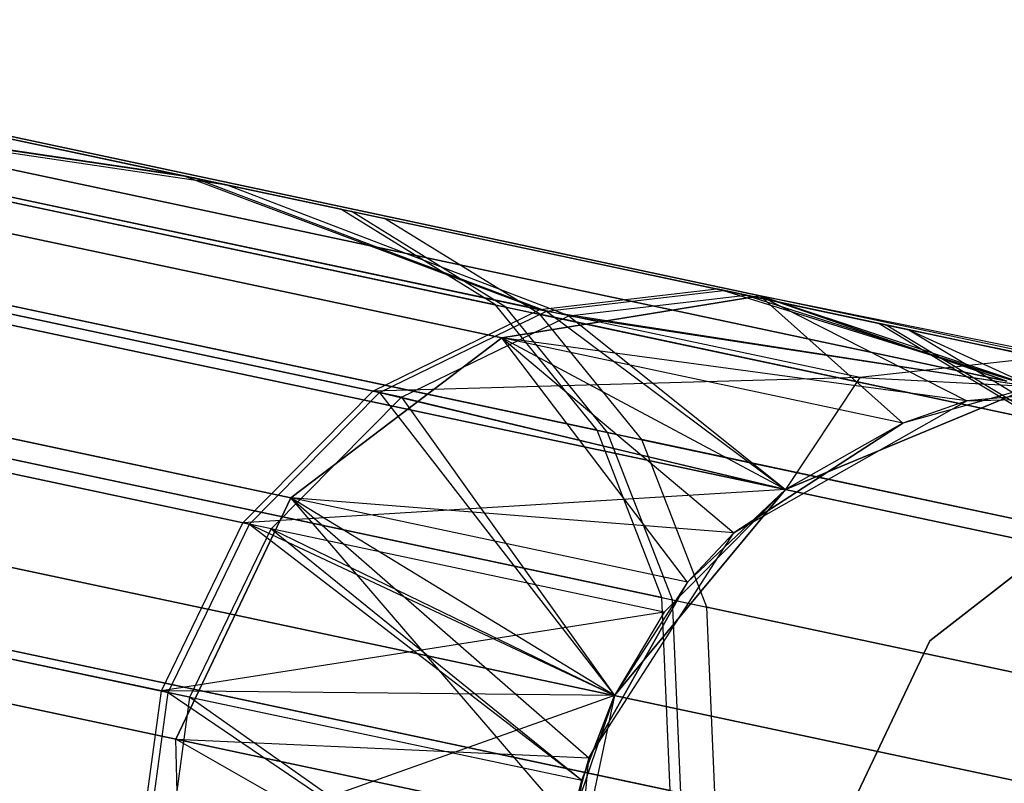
# Model space of a CAD drawing. Extents: x 0.3 to 7.1, y -3.38 to 3.38.
# Tile 458 of 604: x 6.73 to 6.9, y -0.66 to -0.52. Entities that reach past the tile are written whole.
import ezdxf

# ---------------------------------------------------------------- set-up
doc = ezdxf.new("R2010")
doc.units = 0
doc.header["$LTSCALE"] = 2.54
doc.layers.get('0').update_dxf_attribs({"linetype": 'CONTINUOUS'})

# ---------------------------------------------------------------- blocks, each defined once
blk = doc.blocks.new('SINGLES_AVVSTL_STL')
at = {"color": 0}
for p, q in [((6.75719, -0.54958, 56.56928), (6.62589, -0.52167, 56.25672)), ((6.75719, -0.54958, 56.56928), (6.62589, -0.52167, 56.25672)), ((6.62831, -0.52218, 60.07316), (6.75902, -0.54997, 59.76038)), ((6.62831, -0.52218, 60.07316), (6.75902, -0.54997, 59.76038)), ((6.63611, -0.52384, 53.17236), (6.76495, -0.55123, 52.85874)), ((6.63611, -0.52384, 53.17236), (6.76495, -0.55123, 52.85874)), ((6.82082, -0.5735, 56.90238), (6.59668, -0.52586, 56.27062)), ((6.82082, -0.5735, 56.90238), (6.59668, -0.52586, 56.27062)), ((6.75719, -0.54958, 56.56928), (6.59668, -0.52586, 56.27062)), ((6.75719, -0.54958, 56.56928), (6.59668, -0.52586, 56.27062)), ((6.64547, -0.52538, 18.78441), (6.86022, -0.57102, 18.162)), ((6.64547, -0.52538, 18.78441), (6.86022, -0.57102, 18.162)), ((6.86022, -0.57102, 22.52687), (6.64547, -0.52538, 21.90446)), ((6.86022, -0.57102, 22.52687), (6.64547, -0.52538, 21.90446)), ((6.75902, -0.54997, 59.76038), (6.59907, -0.52637, 60.05931)), ((6.59907, -0.52637, 60.05931), (6.82204, -0.57376, 59.42719)), ((6.59907, -0.52637, 60.05931), (6.82204, -0.57376, 59.42719)), ((6.75902, -0.54997, 59.76038), (6.59907, -0.52637, 60.05931)), ((6.78524, -0.55554, 56.55886), (6.65257, -0.52734, 56.24303)), ((6.78524, -0.55554, 56.55886), (6.65257, -0.52734, 56.24303)), ((6.65502, -0.52786, 60.0868), (6.78709, -0.55593, 59.77075)), ((6.65502, -0.52786, 60.0868), (6.78709, -0.55593, 59.77075)), ((6.76495, -0.55123, 52.85874), (6.60679, -0.52801, 53.15869)), ((6.82599, -0.5746, 52.52513), (6.60679, -0.52801, 53.15869)), ((6.76495, -0.55123, 52.85874), (6.60679, -0.52801, 53.15869)), ((6.82599, -0.5746, 52.52513), (6.60679, -0.52801, 53.15869)), ((6.6629, -0.52953, 53.18583), (6.79308, -0.55721, 52.86893)), ((6.6629, -0.52953, 53.18583), (6.79308, -0.55721, 52.86893)), ((6.60256, -0.53361, 18.76485), (6.81403, -0.57856, 18.15197)), ((6.60256, -0.53361, 18.76485), (6.81403, -0.57856, 18.15197)), ((6.81403, -0.57856, 22.5369), (6.60256, -0.53361, 21.92401)), ((6.81403, -0.57856, 22.5369), (6.60256, -0.53361, 21.92401)), ((6.68607, -0.53991, 18.80517), (6.90431, -0.58629, 18.17265)), ((6.68607, -0.53991, 18.80517), (6.90431, -0.58629, 18.17265)), ((6.90431, -0.58629, 22.51622), (6.68607, -0.53991, 21.8837)), ((6.90431, -0.58629, 22.51622), (6.68607, -0.53991, 21.8837)), ((6.79099, -0.58808, 56.90856), (6.56892, -0.54088, 56.28268)), ((6.79099, -0.58808, 56.90856), (6.56892, -0.54088, 56.28268)), ((6.5713, -0.54138, 60.0473), (6.79219, -0.58834, 59.42105)), ((6.5713, -0.54138, 60.0473), (6.79219, -0.58834, 59.42105)), ((6.7961, -0.58917, 52.51915), (6.57894, -0.54301, 53.14683)), ((6.7961, -0.58917, 52.51915), (6.57894, -0.54301, 53.14683)), ((6.81288, -0.57266, 56.54774), (6.67875, -0.54415, 56.22842)), ((6.81288, -0.57266, 56.54774), (6.67875, -0.54415, 56.22842)), ((6.68122, -0.54468, 60.10134), (6.81475, -0.57306, 59.78181)), ((6.68122, -0.54468, 60.10134), (6.81475, -0.57306, 59.78181)), ((6.68919, -0.54637, 53.2002), (6.82081, -0.57435, 52.87981)), ((6.68919, -0.54637, 53.2002), (6.82081, -0.57435, 52.87981)), ((6.75719, -0.54958, 56.56928), (6.85244, -0.56982, 56.89525)), ((6.75719, -0.54958, 56.56928), (6.82082, -0.5735, 56.90238)), ((6.75719, -0.54958, 56.56928), (6.82082, -0.5735, 56.90238)), ((6.75719, -0.54958, 56.56928), (6.85244, -0.56982, 56.89525)), ((6.75902, -0.54997, 59.76038), (6.82204, -0.57376, 59.42719)), ((6.75902, -0.54997, 59.76038), (6.82204, -0.57376, 59.42719)), ((6.75902, -0.54997, 59.76038), (6.85367, -0.57008, 59.43426)), ((6.75902, -0.54997, 59.76038), (6.85367, -0.57008, 59.43426)), ((6.85766, -0.57093, 52.53201), (6.76495, -0.55123, 52.85874)), ((6.82599, -0.5746, 52.52513), (6.76495, -0.55123, 52.85874)), ((6.82599, -0.5746, 52.52513), (6.76495, -0.55123, 52.85874)), ((6.85766, -0.57093, 52.53201), (6.76495, -0.55123, 52.85874)), ((6.81288, -0.57266, 56.54774), (6.78524, -0.55554, 56.55886)), ((6.78524, -0.55554, 56.55886), (6.88149, -0.576, 56.88823)), ((6.81288, -0.57266, 56.54774), (6.78524, -0.55554, 56.55886)), ((6.78524, -0.55554, 56.55886), (6.88149, -0.576, 56.88823)), ((6.81475, -0.57306, 59.78181), (6.78709, -0.55593, 59.77075)), ((6.81475, -0.57306, 59.78181), (6.78709, -0.55593, 59.77075)), ((6.78709, -0.55593, 59.77075), (6.88273, -0.57626, 59.44122)), ((6.78709, -0.55593, 59.77075), (6.88273, -0.57626, 59.44122)), ((6.82081, -0.57435, 52.87981), (6.79308, -0.55721, 52.86893)), ((6.88676, -0.57712, 52.53879), (6.79308, -0.55721, 52.86893)), ((6.82081, -0.57435, 52.87981), (6.79308, -0.55721, 52.86893)), ((6.88676, -0.57712, 52.53879), (6.79308, -0.55721, 52.86893)), ((6.56719, -0.56272, 18.75099), (6.77632, -0.60717, 18.14485)), ((6.56719, -0.56272, 18.75099), (6.77632, -0.60717, 18.14485)), ((6.77632, -0.60717, 22.54401), (6.56719, -0.56272, 21.93788)), ((6.77632, -0.60717, 22.54401), (6.56719, -0.56272, 21.93788)), ((6.76772, -0.61161, 56.91279), (6.54708, -0.56471, 56.29091)), ((6.76772, -0.61161, 56.91279), (6.54708, -0.56471, 56.29091)), ((6.54944, -0.56521, 60.03909), (6.76892, -0.61186, 59.41686)), ((6.54944, -0.56521, 60.03909), (6.76892, -0.61186, 59.41686)), ((6.83107, -0.59507, 56.53958), (6.69586, -0.56633, 56.21771)), ((6.83107, -0.59507, 56.53958), (6.69586, -0.56633, 56.21771)), ((6.77281, -0.61269, 52.51508), (6.55704, -0.56683, 53.13872)), ((6.77281, -0.61269, 52.51508), (6.55704, -0.56683, 53.13872)), ((6.69836, -0.56686, 60.11202), (6.83295, -0.59547, 59.78992)), ((6.69836, -0.56686, 60.11202), (6.83295, -0.59547, 59.78992)), ((6.70639, -0.56856, 53.21075), (6.83906, -0.59676, 52.88779)), ((6.70639, -0.56856, 53.21075), (6.83906, -0.59676, 52.88779)), ((6.82082, -0.5735, 56.90238), (6.85244, -0.56982, 56.89525)), ((6.82082, -0.5735, 56.90238), (6.85244, -0.56982, 56.89525)), ((6.82204, -0.57376, 59.42719), (6.85367, -0.57008, 59.43426)), ((6.82204, -0.57376, 59.42719), (6.85367, -0.57008, 59.43426)), ((6.91026, -0.58211, 57.22904), (6.85244, -0.56982, 56.89525)), ((6.91026, -0.58211, 57.22904), (6.85244, -0.56982, 56.89525)), ((6.85367, -0.57008, 59.43426), (6.90894, -0.58728, 58.76742)), ((6.85367, -0.57008, 59.43426), (6.90894, -0.58728, 58.76742)), ((6.94022, -0.58848, 59.10659), (6.85367, -0.57008, 59.43426)), ((6.94022, -0.58848, 59.10659), (6.85367, -0.57008, 59.43426)), ((6.81403, -0.57856, 18.15197), (6.86022, -0.57102, 18.162)), ((6.81403, -0.57856, 18.15197), (6.86022, -0.57102, 18.162)), ((6.86022, -0.57102, 22.52687), (6.81403, -0.57856, 22.5369)), ((6.86022, -0.57102, 22.52687), (6.81403, -0.57856, 22.5369)), ((6.82599, -0.5746, 52.52513), (6.85766, -0.57093, 52.53201)), ((6.82599, -0.5746, 52.52513), (6.85766, -0.57093, 52.53201)), ((6.85766, -0.57093, 52.53201), (6.90894, -0.58728, 51.88278)), ((6.85766, -0.57093, 52.53201), (6.90894, -0.58728, 51.88278)), ((6.85766, -0.57093, 52.53201), (6.88676, -0.57712, 52.53879)), ((6.85766, -0.57093, 52.53201), (6.88676, -0.57712, 52.53879)), ((6.86022, -0.57102, 18.162), (6.89714, -0.58984, 17.50622)), ((6.94498, -0.58829, 17.50622), (6.86022, -0.57102, 18.162)), ((6.86022, -0.57102, 18.162), (6.90431, -0.58629, 18.17265)), ((6.94498, -0.58829, 17.50622), (6.86022, -0.57102, 18.162)), ((6.93303, -0.5865, 17.50622), (6.86022, -0.57102, 18.162)), ((6.93303, -0.5865, 17.50622), (6.86022, -0.57102, 18.162)), ((6.86022, -0.57102, 18.162), (6.89714, -0.58984, 17.50622)), ((6.86022, -0.57102, 18.162), (6.90431, -0.58629, 18.17265)), ((6.95661, -0.59151, 23.18265), (6.86022, -0.57102, 22.52687)), ((6.93303, -0.5865, 23.18265), (6.86022, -0.57102, 22.52687)), ((6.88573, -0.5938, 23.18265), (6.86022, -0.57102, 22.52687)), ((6.88573, -0.5938, 23.18265), (6.86022, -0.57102, 22.52687)), ((6.90894, -0.58728, 23.18265), (6.86022, -0.57102, 22.52687)), ((6.93303, -0.5865, 23.18265), (6.86022, -0.57102, 22.52687)), ((6.90894, -0.58728, 23.18265), (6.86022, -0.57102, 22.52687)), ((6.95661, -0.59151, 23.18265), (6.86022, -0.57102, 22.52687)), ((6.90431, -0.58629, 22.51622), (6.86022, -0.57102, 22.52687)), ((6.90431, -0.58629, 22.51622), (6.86022, -0.57102, 22.52687)), ((6.79099, -0.58808, 56.90856), (6.82082, -0.5735, 56.90238)), ((6.79099, -0.58808, 56.90856), (6.82082, -0.5735, 56.90238)), ((6.83107, -0.59507, 56.53958), (6.81288, -0.57266, 56.54774)), ((6.81288, -0.57266, 56.54774), (6.91018, -0.59335, 56.88074)), ((6.81288, -0.57266, 56.54774), (6.91018, -0.59335, 56.88074)), ((6.83107, -0.59507, 56.53958), (6.81288, -0.57266, 56.54774)), ((6.83295, -0.59547, 59.78992), (6.81475, -0.57306, 59.78181)), ((6.81475, -0.57306, 59.78181), (6.91144, -0.59361, 59.44865)), ((6.83295, -0.59547, 59.78992), (6.81475, -0.57306, 59.78181)), ((6.81475, -0.57306, 59.78181), (6.91144, -0.59361, 59.44865)), ((6.87803, -0.58566, 57.23264), (6.82082, -0.5735, 56.90238)), ((6.87803, -0.58566, 57.23264), (6.82082, -0.5735, 56.90238)), ((6.71508, -0.57387, 18.82238), (6.93621, -0.62087, 18.18148)), ((6.71508, -0.57387, 18.82238), (6.93621, -0.62087, 18.18148)), ((6.93621, -0.62087, 22.50739), (6.71508, -0.57387, 21.86649)), ((6.93621, -0.62087, 22.50739), (6.71508, -0.57387, 21.86649)), ((6.79219, -0.58834, 59.42105), (6.82204, -0.57376, 59.42719)), ((6.79219, -0.58834, 59.42105), (6.82204, -0.57376, 59.42719)), ((6.7961, -0.58917, 52.51915), (6.82599, -0.5746, 52.52513)), ((6.7961, -0.58917, 52.51915), (6.82599, -0.5746, 52.52513)), ((6.83906, -0.59676, 52.88779), (6.82081, -0.57435, 52.87981)), ((6.91552, -0.59448, 52.54603), (6.82081, -0.57435, 52.87981)), ((6.83906, -0.59676, 52.88779), (6.82081, -0.57435, 52.87981)), ((6.91552, -0.59448, 52.54603), (6.82081, -0.57435, 52.87981)), ((6.82204, -0.57376, 59.42719), (6.86476, -0.60568, 58.76742)), ((6.82204, -0.57376, 59.42719), (6.86476, -0.60568, 58.76742)), ((6.82204, -0.57376, 59.42719), (6.90894, -0.58728, 58.76742)), ((6.82204, -0.57376, 59.42719), (6.90894, -0.58728, 58.76742)), ((6.82599, -0.5746, 52.52513), (6.86476, -0.60568, 51.88278)), ((6.82599, -0.5746, 52.52513), (6.86476, -0.60568, 51.88278)), ((6.82599, -0.5746, 52.52513), (6.90894, -0.58728, 51.88278)), ((6.82599, -0.5746, 52.52513), (6.90894, -0.58728, 51.88278)), ((6.88149, -0.576, 56.88823), (6.91018, -0.59335, 56.88074)), ((6.93991, -0.58841, 57.22551), (6.88149, -0.576, 56.88823)), ((6.88149, -0.576, 56.88823), (6.91018, -0.59335, 56.88074)), ((6.93991, -0.58841, 57.22551), (6.88149, -0.576, 56.88823)), ((6.88273, -0.57626, 59.44122), (6.91144, -0.59361, 59.44865)), ((6.88273, -0.57626, 59.44122), (6.94022, -0.58848, 59.10659)), ((6.88273, -0.57626, 59.44122), (6.91144, -0.59361, 59.44865)), ((6.88273, -0.57626, 59.44122), (6.94022, -0.58848, 59.10659)), ((6.88676, -0.57712, 52.53879), (6.90894, -0.58728, 51.88278)), ((6.88676, -0.57712, 52.53879), (6.90894, -0.58728, 51.88278)), ((6.88676, -0.57712, 52.53879), (6.95661, -0.59151, 51.88278)), ((6.88676, -0.57712, 52.53879), (6.95661, -0.59151, 51.88278)), ((6.88676, -0.57712, 52.53879), (6.91552, -0.59448, 52.54603)), ((6.88676, -0.57712, 52.53879), (6.91552, -0.59448, 52.54603)), ((6.77632, -0.60717, 18.14485), (6.81403, -0.57856, 18.15197)), ((6.77632, -0.60717, 18.14485), (6.81403, -0.57856, 18.15197)), ((6.81403, -0.57856, 22.5369), (6.77632, -0.60717, 22.54401)), ((6.81403, -0.57856, 22.5369), (6.77632, -0.60717, 22.54401)), ((6.81403, -0.57856, 18.15197), (6.8555, -0.61343, 17.50622)), ((6.89714, -0.58984, 17.50622), (6.81403, -0.57856, 18.15197)), ((6.89714, -0.58984, 17.50622), (6.81403, -0.57856, 18.15197)), ((6.88573, -0.5938, 17.50622), (6.81403, -0.57856, 18.15197)), ((6.88573, -0.5938, 17.50622), (6.81403, -0.57856, 18.15197)), ((6.81403, -0.57856, 18.15197), (6.8555, -0.61343, 17.50622)), ((6.84724, -0.62224, 23.18265), (6.81403, -0.57856, 22.5369)), ((6.86476, -0.60568, 23.18265), (6.81403, -0.57856, 22.5369)), ((6.84724, -0.62224, 23.18265), (6.81403, -0.57856, 22.5369)), ((6.86476, -0.60568, 23.18265), (6.81403, -0.57856, 22.5369)), ((6.88573, -0.5938, 23.18265), (6.81403, -0.57856, 22.5369)), ((6.88573, -0.5938, 23.18265), (6.81403, -0.57856, 22.5369)), ((6.91026, -0.58211, 57.22904), (6.87803, -0.58566, 57.23264)), ((6.91026, -0.58211, 57.22904), (6.87803, -0.58566, 57.23264)), ((6.87803, -0.58566, 57.23264), (6.79099, -0.58808, 56.90856)), ((6.87803, -0.58566, 57.23264), (6.79099, -0.58808, 56.90856)), ((6.87803, -0.58566, 57.23264), (6.86476, -0.60568, 57.56742)), ((6.87803, -0.58566, 57.23264), (6.86476, -0.60568, 57.56742)), ((6.87803, -0.58566, 57.23264), (6.90894, -0.58728, 57.56742)), ((6.87803, -0.58566, 57.23264), (6.90894, -0.58728, 57.56742)), ((6.90894, -0.58728, 23.18265), (6.86476, -0.60568, 51.88278)), ((6.86476, -0.60568, 51.88278), (6.90894, -0.58728, 51.88278)), ((6.90894, -0.58728, 23.18265), (6.86476, -0.60568, 51.88278)), ((6.86476, -0.60568, 51.88278), (6.90894, -0.58728, 51.88278)), ((6.90894, -0.58728, 58.76742), (6.86476, -0.60568, 58.76742)), ((6.90894, -0.58728, 57.56742), (6.86476, -0.60568, 57.56742)), ((6.90894, -0.58728, 58.76742), (6.86476, -0.60568, 58.76742)), ((6.90894, -0.58728, 57.56742), (6.86476, -0.60568, 57.56742)), ((6.90894, -0.58728, 23.18265), (6.88573, -0.5938, 23.18265)), ((6.90894, -0.58728, 23.18265), (6.88573, -0.5938, 23.18265)), ((6.93303, -0.5865, 17.50622), (6.89714, -0.58984, 17.50622)), ((6.93303, -0.5865, 17.50622), (6.89714, -0.58984, 17.50622)), ((6.93303, -0.5865, 17.50622), (6.89714, -0.58984, 1.70622)), ((6.93303, -0.5865, 17.50622), (6.89714, -0.58984, 1.70622)), ((6.76772, -0.61161, 56.91279), (6.79099, -0.58808, 56.90856)), ((6.76772, -0.61161, 56.91279), (6.79099, -0.58808, 56.90856)), ((6.76892, -0.61186, 59.41686), (6.79219, -0.58834, 59.42105)), ((6.76892, -0.61186, 59.41686), (6.79219, -0.58834, 59.42105)), ((6.77281, -0.61269, 52.51508), (6.7961, -0.58917, 52.51915)), ((6.77281, -0.61269, 52.51508), (6.7961, -0.58917, 52.51915)), ((6.86476, -0.60568, 57.56742), (6.79099, -0.58808, 56.90856)), ((6.86476, -0.60568, 57.56742), (6.79099, -0.58808, 56.90856)), ((6.79219, -0.58834, 59.42105), (6.83419, -0.64251, 58.76742)), ((6.79219, -0.58834, 59.42105), (6.83419, -0.64251, 58.76742)), ((6.79219, -0.58834, 59.42105), (6.86476, -0.60568, 58.76742)), ((6.79219, -0.58834, 59.42105), (6.86476, -0.60568, 58.76742)), ((6.7961, -0.58917, 52.51915), (6.83419, -0.64251, 51.88278)), ((6.7961, -0.58917, 52.51915), (6.83419, -0.64251, 51.88278)), ((6.7961, -0.58917, 52.51915), (6.86476, -0.60568, 51.88278)), ((6.7961, -0.58917, 52.51915), (6.86476, -0.60568, 51.88278)), ((6.89714, -0.58984, 1.70622), (6.94498, -0.58829, 1.70622)), ((6.89714, -0.58984, 1.70622), (6.94498, -0.58829, 1.70622)), ((6.8555, -0.61343, 1.70622), (6.89714, -0.58984, 1.70622)), ((6.8555, -0.61343, 1.70622), (6.89714, -0.58984, 1.70622)), ((6.89714, -0.58984, 17.50622), (6.88573, -0.5938, 17.50622)), ((6.89714, -0.58984, 1.70622), (6.88573, -0.5938, 17.50622)), ((6.89714, -0.58984, 17.50622), (6.88573, -0.5938, 17.50622)), ((6.89714, -0.58984, 1.70622), (6.88573, -0.5938, 17.50622)), ((6.89714, -0.58984, 1.70622), (6.89714, -0.58984, 17.50622)), ((6.89714, -0.58984, 1.70622), (6.89714, -0.58984, 17.50622)), ((6.88573, -0.5938, 17.50622), (6.8555, -0.61343, 17.50622)), ((6.8555, -0.61343, 1.70622), (6.88573, -0.5938, 17.50622)), ((6.8555, -0.61343, 1.70622), (6.88573, -0.5938, 17.50622)), ((6.88573, -0.5938, 17.50622), (6.8555, -0.61343, 17.50622)), ((6.88573, -0.5938, 23.18265), (6.86476, -0.60568, 51.88278)), ((6.88573, -0.5938, 23.18265), (6.86476, -0.60568, 51.88278)), ((6.88573, -0.5938, 23.18265), (6.86476, -0.60568, 23.18265)), ((6.88573, -0.5938, 23.18265), (6.86476, -0.60568, 23.18265)), ((6.75318, -0.6417, 56.91467), (6.53318, -0.59494, 56.29459)), ((6.75318, -0.6417, 56.91467), (6.53318, -0.59494, 56.29459)), ((6.53553, -0.59544, 60.03543), (6.75438, -0.64196, 59.41499)), ((6.53553, -0.59544, 60.03543), (6.75438, -0.64196, 59.41499)), ((6.84262, -0.62499, 56.5332), (6.70658, -0.59607, 56.20934)), ((6.84262, -0.62499, 56.5332), (6.70658, -0.59607, 56.20934)), ((6.70909, -0.5966, 60.12035), (6.84452, -0.62539, 59.79626)), ((6.70909, -0.5966, 60.12035), (6.84452, -0.62539, 59.79626)), ((6.84262, -0.62499, 56.5332), (6.83107, -0.59507, 56.53958)), ((6.83107, -0.59507, 56.53958), (6.92915, -0.61591, 56.87524)), ((6.83107, -0.59507, 56.53958), (6.92915, -0.61591, 56.87524)), ((6.84262, -0.62499, 56.5332), (6.83107, -0.59507, 56.53958)), ((6.84452, -0.62539, 59.79626), (6.83295, -0.59547, 59.78992)), ((6.83295, -0.59547, 59.78992), (6.93042, -0.61618, 59.4541)), ((6.84452, -0.62539, 59.79626), (6.83295, -0.59547, 59.78992)), ((6.83295, -0.59547, 59.78992), (6.93042, -0.61618, 59.4541)), ((6.75825, -0.64278, 52.51326), (6.5431, -0.59705, 53.13511)), ((6.75825, -0.64278, 52.51326), (6.5431, -0.59705, 53.13511)), ((6.71717, -0.59832, 53.21898), (6.85067, -0.6267, 52.89401)), ((6.71717, -0.59832, 53.21898), (6.85067, -0.6267, 52.89401)), ((6.85067, -0.6267, 52.89401), (6.83906, -0.59676, 52.88779)), ((6.93453, -0.61706, 52.55134), (6.83906, -0.59676, 52.88779)), ((6.85067, -0.6267, 52.89401), (6.83906, -0.59676, 52.88779)), ((6.93453, -0.61706, 52.55134), (6.83906, -0.59676, 52.88779)), ((6.89052, -0.63272, 1.9), (6.92713, -0.60431, 1.9)), ((6.92713, -0.60431, 1.7), (6.89052, -0.63272, 1.7)), ((6.92713, -0.60431, 1.7), (6.89052, -0.63272, 1.7)), ((6.89052, -0.63272, 1.9), (6.92713, -0.60431, 1.9)), ((6.75574, -0.6503, 18.14229), (6.54745, -0.60603, 18.74598)), ((6.75574, -0.6503, 18.14229), (6.54745, -0.60603, 18.74598)), ((6.54745, -0.60603, 21.94289), (6.75574, -0.6503, 22.54658)), ((6.54745, -0.60603, 21.94289), (6.75574, -0.6503, 22.54658)), ((6.75574, -0.6503, 18.14229), (6.77632, -0.60717, 18.14485)), ((6.75574, -0.6503, 18.14229), (6.77632, -0.60717, 18.14485)), ((6.77632, -0.60717, 22.54401), (6.75574, -0.6503, 22.54658)), ((6.77632, -0.60717, 22.54401), (6.75574, -0.6503, 22.54658)), ((6.86476, -0.60568, 57.56742), (6.76772, -0.61161, 56.91279)), ((6.86476, -0.60568, 57.56742), (6.76772, -0.61161, 56.91279)), ((6.77632, -0.60717, 18.14485), (6.82959, -0.65368, 17.50622)), ((6.8555, -0.61343, 17.50622), (6.77632, -0.60717, 18.14485)), ((6.8555, -0.61343, 17.50622), (6.77632, -0.60717, 18.14485)), ((6.84724, -0.62224, 17.50622), (6.77632, -0.60717, 18.14485)), ((6.84724, -0.62224, 17.50622), (6.77632, -0.60717, 18.14485)), ((6.77632, -0.60717, 18.14485), (6.82959, -0.65368, 17.50622)), ((6.82637, -0.66532, 23.18265), (6.77632, -0.60717, 22.54401)), ((6.83419, -0.64251, 23.18265), (6.77632, -0.60717, 22.54401)), ((6.82637, -0.66532, 23.18265), (6.77632, -0.60717, 22.54401)), ((6.83419, -0.64251, 23.18265), (6.77632, -0.60717, 22.54401)), ((6.84724, -0.62224, 23.18265), (6.77632, -0.60717, 22.54401)), ((6.84724, -0.62224, 23.18265), (6.77632, -0.60717, 22.54401)), ((6.86476, -0.60568, 23.18265), (6.83419, -0.64251, 51.88278)), ((6.83419, -0.64251, 51.88278), (6.86476, -0.60568, 51.88278)), ((6.86476, -0.60568, 23.18265), (6.83419, -0.64251, 51.88278)), ((6.83419, -0.64251, 51.88278), (6.86476, -0.60568, 51.88278)), ((6.86476, -0.60568, 58.76742), (6.83419, -0.64251, 58.76742)), ((6.86476, -0.60568, 58.76742), (6.83419, -0.64251, 58.76742)), ((6.86476, -0.60568, 57.56742), (6.84307, -0.62762, 57.56742)), ((6.84307, -0.62762, 57.56742), (6.86476, -0.60568, 58.76742)), ((6.84307, -0.62762, 57.56742), (6.86476, -0.60568, 58.76742)), ((6.86476, -0.60568, 57.56742), (6.84307, -0.62762, 57.56742)), ((6.86476, -0.60568, 23.18265), (6.84724, -0.62224, 23.18265)), ((6.86476, -0.60568, 23.18265), (6.84724, -0.62224, 23.18265)), ((6.86476, -0.60568, 23.18265), (6.86476, -0.60568, 51.88278)), ((6.86476, -0.60568, 23.18265), (6.86476, -0.60568, 51.88278)), ((6.86476, -0.60568, 57.56742), (6.86476, -0.60568, 58.76742)), ((6.86476, -0.60568, 57.56742), (6.86476, -0.60568, 58.76742)), ((6.75318, -0.6417, 56.91467), (6.76772, -0.61161, 56.91279)), ((6.75318, -0.6417, 56.91467), (6.76772, -0.61161, 56.91279)), ((6.75438, -0.64196, 59.41499), (6.76892, -0.61186, 59.41686)), ((6.75438, -0.64196, 59.41499), (6.76892, -0.61186, 59.41686)), ((6.84307, -0.62762, 57.56742), (6.76772, -0.61161, 56.91279)), ((6.84307, -0.62762, 57.56742), (6.76772, -0.61161, 56.91279)), ((6.76892, -0.61186, 59.41686), (6.82831, -0.65767, 58.76742)), ((6.76892, -0.61186, 59.41686), (6.82831, -0.65767, 58.76742)), ((6.76892, -0.61186, 59.41686), (6.83419, -0.64251, 58.76742)), ((6.76892, -0.61186, 59.41686), (6.83419, -0.64251, 58.76742)), ((6.75825, -0.64278, 52.51326), (6.77281, -0.61269, 52.51508)), ((6.75825, -0.64278, 52.51326), (6.77281, -0.61269, 52.51508)), ((6.77281, -0.61269, 52.51508), (6.82831, -0.65767, 51.88278)), ((6.77281, -0.61269, 52.51508), (6.82831, -0.65767, 51.88278)), ((6.77281, -0.61269, 52.51508), (6.83419, -0.64251, 51.88278)), ((6.77281, -0.61269, 52.51508), (6.83419, -0.64251, 51.88278)), ((6.82959, -0.65368, 1.70622), (6.8555, -0.61343, 1.70622)), ((6.82959, -0.65368, 1.70622), (6.8555, -0.61343, 1.70622)), ((6.8555, -0.61343, 17.50622), (6.84724, -0.62224, 17.50622)), ((6.8555, -0.61343, 1.70622), (6.84724, -0.62224, 17.50622)), ((6.8555, -0.61343, 17.50622), (6.84724, -0.62224, 17.50622)), ((6.8555, -0.61343, 1.70622), (6.84724, -0.62224, 17.50622)), ((6.8555, -0.61343, 1.70622), (6.8555, -0.61343, 17.50622)), ((6.8555, -0.61343, 1.70622), (6.8555, -0.61343, 17.50622)), ((6.72584, -0.61948, 18.83209), (6.9486, -0.66683, 18.18647)), ((6.72584, -0.61948, 18.83209), (6.9486, -0.66683, 18.18647)), ((6.9486, -0.66683, 22.5024), (6.72584, -0.61948, 21.85677)), ((6.9486, -0.66683, 22.5024), (6.72584, -0.61948, 21.85677)), ((6.84724, -0.62224, 17.50622), (6.82959, -0.65368, 17.50622)), ((6.82959, -0.65368, 1.70622), (6.84724, -0.62224, 17.50622)), ((6.82959, -0.65368, 1.70622), (6.84724, -0.62224, 17.50622)), ((6.84724, -0.62224, 17.50622), (6.82959, -0.65368, 17.50622)), ((6.84724, -0.62224, 23.18265), (6.83419, -0.64251, 51.88278)), ((6.84724, -0.62224, 23.18265), (6.83419, -0.64251, 51.88278)), ((6.84724, -0.62224, 23.18265), (6.83419, -0.64251, 23.18265)), ((6.84724, -0.62224, 23.18265), (6.83419, -0.64251, 23.18265)), ((6.84412, -0.6595, 56.53007), (6.84262, -0.62499, 56.5332)), ((6.84262, -0.62499, 56.5332), (6.94132, -0.64596, 56.87096)), ((6.84262, -0.62499, 56.5332), (6.94132, -0.64596, 56.87096)), ((6.84412, -0.6595, 56.53007), (6.84262, -0.62499, 56.5332)), ((6.84602, -0.65991, 59.79938), (6.84452, -0.62539, 59.79626)), ((6.84452, -0.62539, 59.79626), (6.94259, -0.64624, 59.45836)), ((6.84602, -0.65991, 59.79938), (6.84452, -0.62539, 59.79626)), ((6.84452, -0.62539, 59.79626), (6.94259, -0.64624, 59.45836)), ((6.84307, -0.62762, 57.56742), (6.75318, -0.6417, 56.91467)), ((6.84307, -0.62762, 57.56742), (6.75318, -0.6417, 56.91467)), ((6.84307, -0.62762, 57.56742), (6.83419, -0.64251, 58.76742)), ((6.84307, -0.62762, 57.56742), (6.83419, -0.64251, 58.76742)), ((6.84307, -0.62762, 57.56742), (6.83419, -0.64251, 57.56742)), ((6.84307, -0.62762, 57.56742), (6.83419, -0.64251, 57.56742)), ((6.85219, -0.66122, 52.89709), (6.85067, -0.6267, 52.89401)), ((6.94673, -0.64711, 52.55548), (6.85067, -0.6267, 52.89401)), ((6.85219, -0.66122, 52.89709), (6.85067, -0.6267, 52.89401)), ((6.94673, -0.64711, 52.55548), (6.85067, -0.6267, 52.89401)), ((6.84412, -0.6595, 56.53007), (6.70766, -0.6305, 56.20522)), ((6.84412, -0.6595, 56.53007), (6.70766, -0.6305, 56.20522)), ((6.71018, -0.63103, 60.12446), (6.84602, -0.65991, 59.79938)), ((6.71018, -0.63103, 60.12446), (6.84602, -0.65991, 59.79938)), ((6.71829, -0.63276, 53.22303), (6.85219, -0.66122, 52.89709)), ((6.71829, -0.63276, 53.22303), (6.85219, -0.66122, 52.89709)), ((6.87064, -0.67459, 1.9), (6.89052, -0.63272, 1.9)), ((6.89052, -0.63272, 1.7), (6.87064, -0.67459, 1.7)), ((6.89052, -0.63272, 1.7), (6.87064, -0.67459, 1.7)), ((6.87064, -0.67459, 1.9), (6.89052, -0.63272, 1.9)), ((6.89052, -0.63272, 1.7), (6.89052, -0.63272, 1.9)), ((6.89052, -0.63272, 1.7), (6.89052, -0.63272, 1.9)), ((6.74902, -0.67275, 56.91411), (6.75318, -0.6417, 56.91467)), ((6.74902, -0.67275, 56.91411), (6.75318, -0.6417, 56.91467)), ((6.75022, -0.673, 59.41555), (6.75438, -0.64196, 59.41499)), ((6.75022, -0.673, 59.41555), (6.75438, -0.64196, 59.41499)), ((6.83419, -0.64251, 57.56742), (6.75318, -0.6417, 56.91467)), ((6.83419, -0.64251, 57.56742), (6.75318, -0.6417, 56.91467)), ((6.75438, -0.64196, 59.41499), (6.82424, -0.68933, 58.76742)), ((6.75438, -0.64196, 59.41499), (6.82424, -0.68933, 58.76742)), ((6.75438, -0.64196, 59.41499), (6.82831, -0.65767, 58.76742)), ((6.75438, -0.64196, 59.41499), (6.82831, -0.65767, 58.76742)), ((6.83419, -0.64251, 57.56742), (6.74902, -0.67275, 56.91411)), ((6.83419, -0.64251, 57.56742), (6.74902, -0.67275, 56.91411)), ((6.7541, -0.67383, 52.5138), (6.75825, -0.64278, 52.51326)), ((6.7541, -0.67383, 52.5138), (6.75825, -0.64278, 52.51326)), ((6.75825, -0.64278, 52.51326), (6.82424, -0.68933, 51.88278)), ((6.75825, -0.64278, 52.51326), (6.82424, -0.68933, 51.88278)), ((6.75825, -0.64278, 52.51326), (6.82831, -0.65767, 51.88278)), ((6.75825, -0.64278, 52.51326), (6.82831, -0.65767, 51.88278)), ((6.83419, -0.64251, 57.56742), (6.82424, -0.68933, 57.56742)), ((6.83419, -0.64251, 57.56742), (6.82424, -0.68933, 57.56742)), ((6.83419, -0.64251, 23.18265), (6.82637, -0.66532, 23.18265)), ((6.83419, -0.64251, 23.18265), (6.82637, -0.66532, 23.18265)), ((6.83419, -0.64251, 23.18265), (6.82831, -0.65767, 51.88278)), ((6.82831, -0.65767, 51.88278), (6.83419, -0.64251, 51.88278)), ((6.83419, -0.64251, 23.18265), (6.82831, -0.65767, 51.88278)), ((6.82831, -0.65767, 51.88278), (6.83419, -0.64251, 51.88278)), ((6.83419, -0.64251, 58.76742), (6.82831, -0.65767, 58.76742)), ((6.83419, -0.64251, 57.56742), (6.82831, -0.65767, 58.76742)), ((6.83419, -0.64251, 58.76742), (6.82831, -0.65767, 58.76742)), ((6.83419, -0.64251, 57.56742), (6.82831, -0.65767, 58.76742)), ((6.83419, -0.64251, 23.18265), (6.83419, -0.64251, 51.88278)), ((6.83419, -0.64251, 23.18265), (6.83419, -0.64251, 51.88278)), ((6.83419, -0.64251, 57.56742), (6.83419, -0.64251, 58.76742)), ((6.83419, -0.64251, 57.56742), (6.83419, -0.64251, 58.76742)), ((6.82637, -0.66532, 17.50622), (6.75574, -0.6503, 18.14229)), ((6.75574, -0.6503, 18.14229), (6.82959, -0.65368, 17.50622)), ((6.75574, -0.6503, 18.14229), (6.82959, -0.65368, 17.50622)), ((6.757, -0.69808, 18.14485), (6.75574, -0.6503, 18.14229)), ((6.82637, -0.66532, 17.50622), (6.75574, -0.6503, 18.14229)), ((6.757, -0.69808, 18.14485), (6.75574, -0.6503, 18.14229)), ((6.75574, -0.6503, 22.54658), (6.82637, -0.66532, 23.18265)), ((6.757, -0.69808, 22.54401), (6.75574, -0.6503, 22.54658)), ((6.757, -0.69808, 22.54401), (6.75574, -0.6503, 22.54658)), ((6.82424, -0.68933, 23.18265), (6.75574, -0.6503, 22.54658)), ((6.82424, -0.68933, 23.18265), (6.75574, -0.6503, 22.54658)), ((6.75574, -0.6503, 22.54658), (6.82637, -0.66532, 23.18265)), ((6.82535, -0.70135, 1.70622), (6.82959, -0.65368, 1.70622)), ((6.82535, -0.70135, 1.70622), (6.82959, -0.65368, 1.70622)), ((6.82959, -0.65368, 17.50622), (6.82637, -0.66532, 17.50622)), ((6.82959, -0.65368, 1.70622), (6.82637, -0.66532, 17.50622)), ((6.82959, -0.65368, 17.50622), (6.82637, -0.66532, 17.50622)), ((6.82959, -0.65368, 1.70622), (6.82637, -0.66532, 17.50622)), ((6.82959, -0.65368, 1.70622), (6.82959, -0.65368, 17.50622)), ((6.82959, -0.65368, 1.70622), (6.82959, -0.65368, 17.50622)), ((6.82424, -0.68933, 51.88278), (6.82831, -0.65767, 51.88278)), ((6.82424, -0.68933, 51.88278), (6.82831, -0.65767, 51.88278)), ((6.82831, -0.65767, 58.76742), (6.82424, -0.68933, 58.76742)), ((6.82424, -0.68933, 57.56742), (6.82831, -0.65767, 58.76742)), ((6.82424, -0.68933, 57.56742), (6.82831, -0.65767, 58.76742)), ((6.82831, -0.65767, 58.76742), (6.82424, -0.68933, 58.76742)), ((6.82637, -0.66532, 23.18265), (6.82831, -0.65767, 51.88278)), ((6.82637, -0.66532, 23.18265), (6.82831, -0.65767, 51.88278))]:
    blk.add_line(p, q, dxfattribs=at)

msp = doc.modelspace()

# ---------------------------------------------------------------- block references
at = {"color": 0}
msp.add_blockref('SINGLES_AVVSTL_STL', (0, 0), dxfattribs=at)

doc.saveas('drawing.dxf')
